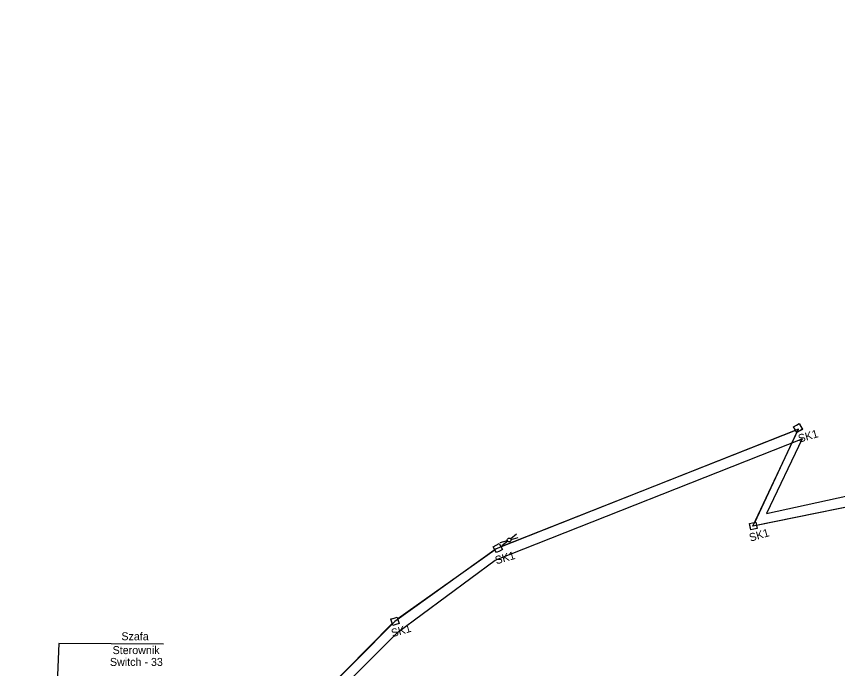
# Model space of a CAD drawing. Extents: x 6494530 to 6506885, y 5884901 to 5892312.
# Drawn here: x 6497441.6 to 6497551.9, y 5889363.3 to 5889451 of the extents above; entities that cross this region are included whole.
import ezdxf

# ---------------------------------------------------------------- set-up
doc = ezdxf.new("R2010")
doc.units = 0
for name, color, linetype in [('Gminne - nazwy', 7, 'Continuous'), ('NOWY OPIS STEROWNIKA', 7, 'Continuous'), ('POWIATOWE', 7, 'Continuous'), ('studnie do wyrysu', 7, 'Continuous'), ('trasa kanalizacji do wyrysu', 7, 'Continuous'), ('W ISTN OTK96J', 7, 'Continuous'), ('Warstwa 59', 7, 'Continuous')]:
    doc.layers.add(name, color=color, linetype=linetype)

# ---------------------------------------------------------------- blocks, each defined once
blk = doc.blocks.new('ELARM2_28')
at = {"layer": 'studnie do wyrysu'}
blk.add_lwpolyline([(0, 0.45), (0.45, 0.45), (0.45, 0), (0.45, -0.45), (0, -0.45), (-0.45, -0.45), (-0.45, 0), (-0.45, 0.45)], close=True, dxfattribs=at)
blk = doc.blocks.new('ELLATA_243')
at = {"layer": 'Warstwa 59'}
for p, q in [((-1.25, 0.25), (-0.25, 0.05)), ((1.25, 0.25), (0.25, 0.05)), ((-0.25, -0.05), (-1.25, -0.25)), ((0.25, -0.05), (1.25, -0.25))]:
    blk.add_line(p, q, dxfattribs=at)
blk.add_circle((0, 0), 0.25, dxfattribs=at)
blk = doc.blocks.new('ELARM2_67')
at = {"layer": 'Warstwa 59'}
blk.add_lwpolyline([(0, 0.45), (0.45, 0.45), (0.45, 0), (0.45, -0.45), (0, -0.45), (-0.45, -0.45), (-0.45, 0), (-0.45, 0.45)], close=True, dxfattribs=at)
blk = doc.blocks.new('ELARM2_66')
at = {"layer": 'Warstwa 59'}
blk.add_lwpolyline([(0, 0.45), (0.45, 0.45), (0.45, 0), (0.45, -0.45), (0, -0.45), (-0.45, -0.45), (-0.45, 0), (-0.45, 0.45)], close=True, dxfattribs=at)

msp = doc.modelspace()

# ---------------------------------------------------------------- linework, layer by layer
at = {"layer": 'NOWY OPIS STEROWNIKA'}
msp.add_lwpolyline([(6497461.35, 5889366.62), (6497447.27, 5889366.7), (6497446.48, 5889347.47)], dxfattribs=at)
at = {"layer": 'POWIATOWE'}
for points in [[(6497546.26, 5889395.36), (6497506.69, 5889379.69)], [(6497540.78, 5889382.98), (6497546.43, 5889395.06)], [(6497597.16, 5889394.1), (6497578.24, 5889390.15), (6497541.02, 5889382.57)], [(6497505.89, 5889379.29), (6497492.82, 5889370.01)], [(6497492.07, 5889369.39), (6497476.7, 5889353.8)]]:
    msp.add_lwpolyline(points, dxfattribs=at)
at = {"layer": 'trasa kanalizacji do wyrysu'}
msp.add_lwpolyline([(6497608.53, 5889396.14), (6497597.63, 5889394.2), (6497578.24, 5889390.15), (6497540.54, 5889382.47), (6497546.64, 5889395.51), (6497506.05, 5889379.42), (6497492.43, 5889369.66), (6497476.31, 5889353.4), (6497455.46, 5889349.47), (6497447.72, 5889347.07), (6497441.59, 5889337.74), (6497453.88, 5889332.27), (6497468.65, 5889330.05)], dxfattribs=at)
at = {"layer": 'W ISTN OTK96J'}
msp.add_lwpolyline([(6497442.42, 5889336.28), (6497442.78, 5889336.03), (6497445.35, 5889340.26), (6497449.03, 5889345.39), (6497455.93, 5889348.23), (6497476.57, 5889351.98), (6497492.83, 5889368.24), (6497505.92, 5889377.92), (6497547.14, 5889394.22), (6497542.37, 5889384.17), (6497569.43, 5889390.11), (6497608.96, 5889397.74), (6497623.38, 5889405.54), (6497619.3, 5889418.32), (6497615.72, 5889433.99), (6497616.46, 5889435.71), (6497645.1, 5889445.78), (6497653.28, 5889451.01), (6497653.33, 5889450.98), (6497654.47, 5889450.18)], dxfattribs=at)
at = {"layer": 'Warstwa 59'}
for points in [[(6497546.38, 5889396.06), (6497546.77, 5889396.28), (6497546.99, 5889395.89), (6497547.21, 5889395.5), (6497546.82, 5889395.28), (6497546.43, 5889395.06), (6497546.21, 5889395.45), (6497545.99, 5889395.84)], [(6497540.5, 5889382.94), (6497540.94, 5889383.03), (6497541.03, 5889382.59), (6497541.12, 5889382.15), (6497540.68, 5889382.06), (6497540.24, 5889381.97), (6497540.15, 5889382.41), (6497540.06, 5889382.85)], [(6497506.05, 5889379.92), (6497506.44, 5889380.14), (6497506.66, 5889379.75), (6497506.88, 5889379.36), (6497506.49, 5889379.14), (6497506.1, 5889378.92), (6497505.88, 5889379.31), (6497505.66, 5889379.7)], [(6497492.32, 5889370.12), (6497492.76, 5889370.25), (6497492.88, 5889369.82), (6497493.01, 5889369.38), (6497492.58, 5889369.26), (6497492.14, 5889369.13), (6497492.02, 5889369.56), (6497491.89, 5889370)]]:
    msp.add_lwpolyline(points, close=True, dxfattribs=at)

# ---------------------------------------------------------------- block references
at = {"layer": 'studnie do wyrysu'}
for p, xscale, yscale, rotation in [((6497546.6, 5889395.67), 0.9999978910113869, 0.999997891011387, -61.17230735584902), ((6497540.59, 5889382.5), 0.9999978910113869, 0.9999978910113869, -78.61769077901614), ((6497506.27, 5889379.53), 0.9999978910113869, 0.999997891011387, -61.17230735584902), ((6497492.45, 5889369.69), 0.9999978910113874, 0.9999978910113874, -73.91469392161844)]:
    msp.add_blockref('ELARM2_28', p, dxfattribs=dict(at, xscale=xscale, yscale=yscale, rotation=rotation))
at = {"layer": 'Warstwa 59'}
for name, p, xscale, yscale, rotation in [('ELARM2_67', (6497546.6, 5889395.67), 1.0000019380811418, 1.000001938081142, 29.211282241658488), ('ELARM2_67', (6497540.59, 5889382.5), 1.0000018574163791, 1.000001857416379, 11.269223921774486), ('ELLATA_243', (6497507.79, 5889380.62), 0.9999987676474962, 0.9999987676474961, 27.167383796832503), ('ELARM2_67', (6497506.27, 5889379.53), 1.0000019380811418, 1.000001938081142, 29.211282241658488), ('ELARM2_66', (6497492.45, 5889369.69), 1.0000003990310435, 1.0000003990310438, 16.247013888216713)]:
    msp.add_blockref(name, p, dxfattribs=dict(at, xscale=xscale, yscale=yscale, rotation=rotation))

# ---------------------------------------------------------------- texts
at = {"layer": 'Gminne - nazwy'}
for p in [(6497546.79, 5889393.7), (6497540.21, 5889380.39), (6497506.07, 5889377.34), (6497492.11, 5889367.55)]:
    msp.add_text('SK1', height=1.075, rotation=16.2521, dxfattribs=at).set_placement(p)
at = {"layer": 'NOWY OPIS STEROWNIKA'}
for s, p in [('Szafa ', (6497455.69, 5889367.14)), ('Sterownik', (6497454.51, 5889365.28)), ('Switch - 33', (6497454.15, 5889363.69))]:
    msp.add_text(s, height=1.075, dxfattribs=at).set_placement(p)

doc.saveas('drawing.dxf')
